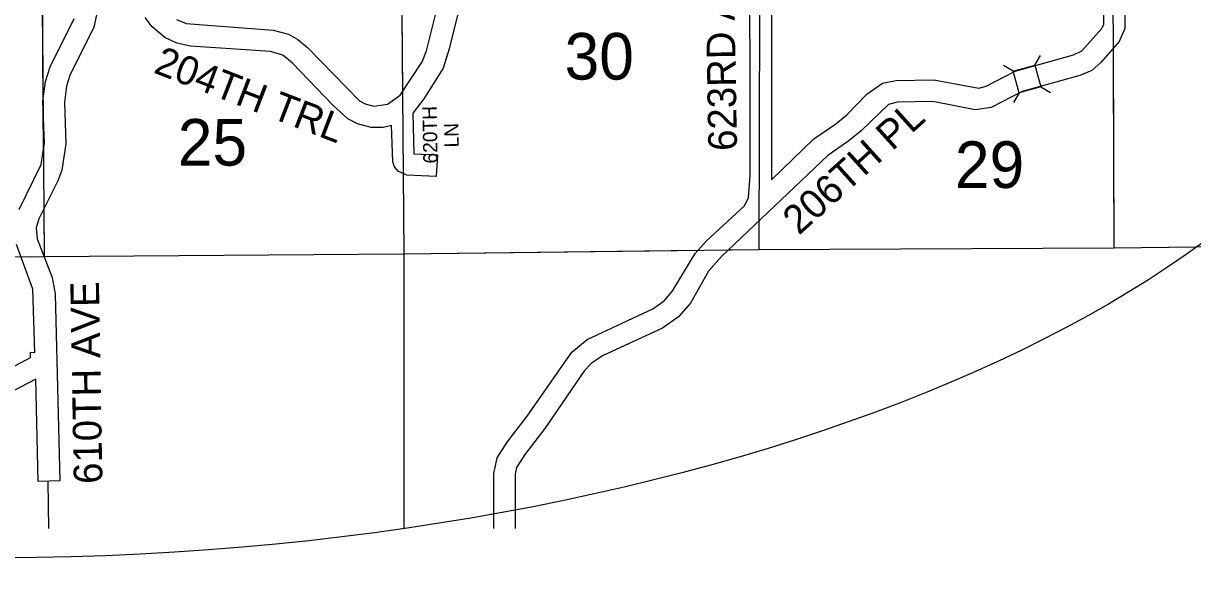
# Model space of a CAD drawing. Extents: x 10133 to 81668, y 5524 to 11018.
# Drawn here: x 15246.7 to 15654.6, y 8198 to 8393.7 of the extents above; entities that cross this region are included whole.
import ezdxf

# ---------------------------------------------------------------- set-up
doc = ezdxf.new("R2010")
doc.units = 0
doc.layers.add('Default', color=7, linetype='Continuous')
doc.layers.add('dsnTextFinalPlan', color=7, linetype='Continuous')

msp = doc.modelspace()

# ---------------------------------------------------------------- linework, layer by layer
at = {"layer": 'Default'}
for p, q in [((15599.63, 8379.08), (15601.59, 8382.47)), ((15592.08, 8377.05), (15588.69, 8379)), ((15601.66, 8371.52), (15605.05, 8369.56)), ((15594.1, 8369.49), (15592.15, 8366.1))]:
    msp.add_line(p, q, dxfattribs=at)
for points in [[(15503.63, 8439.48), (15503.26, 8314.86)], [(15626.73, 8440.37), (15627.13, 8315.42)], [(15253.02, 8437.25), (15253.68, 8347.84)], [(15253.02, 8437.25), (15253.94, 8312.44)], [(15378.38, 8438.6), (15379, 8369.81)], [(15378.38, 8438.6), (15379.52, 8313.35)], [(15410.82, 8217.55), (15410.81, 8236.72), (15412.07, 8242.16), (15415.54, 8247.69), (15422.53, 8256.72), (15438.07, 8279), (15443.44, 8283.49), (15466.3, 8294.1), (15470.34, 8296.94), (15473.11, 8300.19), (15481.06, 8313.48), (15485.04, 8317.87), (15498.27, 8330.12), (15499.7, 8333.03), (15500.24, 8340.66), (15500.2, 8436.09)], [(15507.71, 8436.28), (15507.71, 8339.09), (15522.54, 8353.44), (15530.22, 8358.7), (15534.01, 8361.86), (15541.01, 8369), (15546.41, 8372.82), (15551.21, 8373.73), (15564.34, 8373.99), (15580.02, 8371.07), (15582.59, 8371.78), (15592.75, 8377.01), (15613.1, 8382.7), (15616.02, 8384.15), (15623, 8391.93), (15623.61, 8393.46), (15623.43, 8431.21)], [(15631.07, 8434.68), (15630.96, 8391.89), (15629.01, 8387.43), (15622.62, 8380.06), (15619.45, 8377.32), (15615.31, 8375.54), (15595.16, 8369.91), (15584.4, 8364.4), (15578.83, 8363.57), (15563.98, 8366.5), (15551.62, 8366.24), (15548.54, 8365.45), (15538.95, 8356.22), (15534.7, 8352.69), (15527.33, 8347.67), (15490.24, 8312.46), (15485.75, 8307.31), (15479.42, 8296.13), (15475.3, 8291.31), (15469.71, 8287.42), (15448.98, 8277.92), (15444.94, 8275.24), (15442.51, 8272.64), (15428.65, 8252.39), (15421.7, 8243.41), (15418.78, 8238.81), (15418.3, 8236.53), (15418.3, 8217.55)], [(15300.13, 8395.09), (15303.56, 8393.6), (15333.86, 8391.34), (15339.22, 8389.88), (15342.46, 8388.12), (15345.81, 8385.26), (15363.99, 8366.69), (15366.01, 8365.63), (15369.05, 8364.87), (15373.72, 8365.5), (15378.19, 8368.67), (15385.82, 8380.29), (15387.35, 8384.14), (15391.98, 8402.82)], [(15272.96, 8399.95), (15271.35, 8392.41), (15262.95, 8375.52), (15261.77, 8371.81), (15261.06, 8366.27), (15261.55, 8351.68), (15260.16, 8342.5), (15258.76, 8338.79), (15252.08, 8325.57), (15251.16, 8322.4), (15251.57, 8318.53), (15256.8, 8305.1), (15257.78, 8299.33), (15259.44, 8234.16), (15251.95, 8233.94), (15251.07, 8269.65), (15236.25, 8261.97)], [(15399.18, 8400.71), (15395.33, 8384.82), (15393.13, 8378.11), (15386.43, 8367.33), (15382.63, 8362.41), (15383, 8348.15), (15391.23, 8347.82), (15390.7, 8340.34)], [(15245.29, 8328.76), (15252.94, 8344.53), (15254.05, 8351.96), (15253.57, 8366.53), (15254.44, 8373.42), (15256.06, 8378.49), (15264.45, 8395.36)], [(15390.7, 8340.34), (15380.48, 8340.77), (15377.6, 8342.05), (15376.18, 8343.68), (15375.64, 8345.39), (15375.21, 8358.14), (15372.27, 8357.43), (15368.04, 8357.43), (15363.32, 8358.62), (15359.93, 8360.38), (15354.68, 8365.2), (15340.65, 8379.83), (15337.2, 8382.57), (15332.98, 8383.89), (15305.05, 8385.7), (15300.31, 8386.77), (15296.04, 8388.8), (15291.68, 8392.47), (15289.21, 8395.72)], [(15626.91, 8384.95), (15627.13, 8315.42)], [(15379.26, 8341.14), (15379.52, 8313.35)], [(15253.82, 8329), (15253.94, 8312.44)], [(15503.29, 8324.54), (15503.26, 8314.86)], [(15234.11, 8269.16), (15249.18, 8277.21), (15249.23, 8279.01), (15250.77, 8278.97), (15250.07, 8301.04), (15244.31, 8316.62)], [(15253.94, 8312.44), (15379.52, 8313.35)], [(15253.94, 8312.44), (15379.52, 8313.35)], [(15379.52, 8313.35), (15379.44, 8217.55)], [(15379.52, 8313.35), (15503.26, 8314.86)], [(15379.52, 8313.35), (15482.07, 8314.6)], [(15492.69, 8314.73), (15503.26, 8314.86)], [(15503.26, 8314.86), (15627.13, 8315.42)], [(15503.26, 8314.86), (15627.13, 8315.42)], [(15627.13, 8315.42), (15752.38, 8316.92)], [(15627.13, 8315.42), (15741.35, 8316.79)], [(15131.7, 8311.2), (15253.94, 8312.44)], [(15253.79, 8312.44), (15253.94, 8312.44)], [(15253.94, 8312.44), (15253.94, 8312.1)], [(15255.27, 8234.04), (15255.55, 8217.55)]]:
    msp.add_lwpolyline(points, dxfattribs=at)
msp.add_lwpolyline([(15592.08, 8377.05), (15599.63, 8379.08), (15601.66, 8371.52), (15594.1, 8369.49)], close=True, dxfattribs=at)
at = {"layer": 'dsnTextFinalPlan'}
msp.add_ellipse((15267.06, 8422.1), major_axis=(466.54, 18.24), ratio=0.458759, dxfattribs=at)

# ---------------------------------------------------------------- texts
at = {"layer": 'Default'}
for s, height, rotation, p in [('623RD AVE', 10, 91, (15495.72, 8349.32)), ('30', 16.25, 0.0262, (15435.55, 8374.09)), ('204TH TRL', 10, 338.9384, (15291.79, 8376.62)), ('620TH', 5, 91, (15391.26, 8344.87)), ('206TH PL', 10, 42.0895, (15517.3, 8319.61)), ('25', 16.25, 0.0254, (15300.61, 8344.09)), ('LN', 5, 91, (15398.66, 8350.46)), ('29', 16.25, 0.027, (15571.72, 8336.31)), ('610TH AVE', 10, 91, (15274.33, 8233.19))]:
    msp.add_text(s, height=height, rotation=rotation, dxfattribs=at).set_placement(p)

doc.saveas('drawing.dxf')
